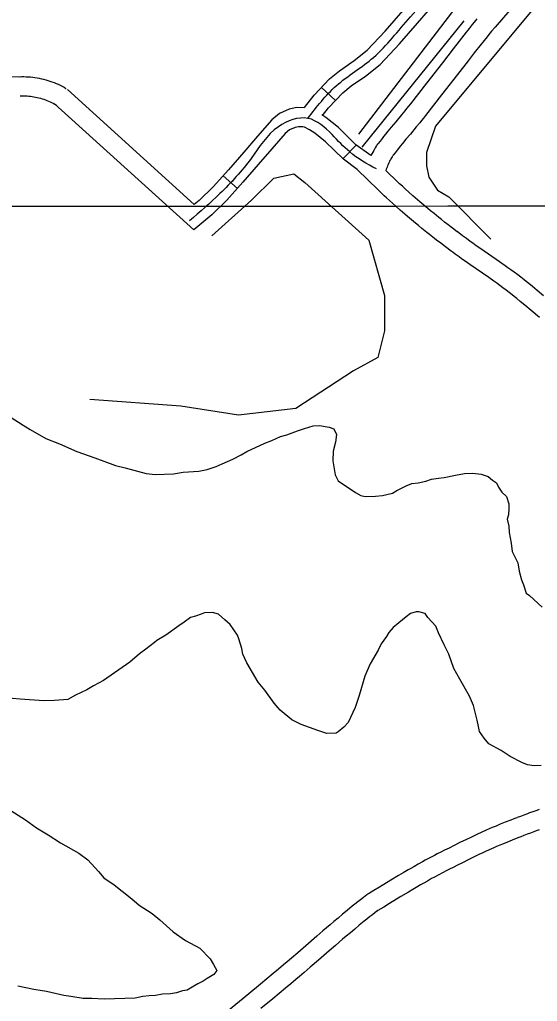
# Model space of a CAD drawing. Extents: x 3263578 to 3301413, y 764927 to 798602.
# Drawn here: x 3295476 to 3296288, y 780646 to 782184 of the extents above; entities that cross this region are included whole.
import ezdxf

# ---------------------------------------------------------------- set-up
doc = ezdxf.new("R2010")
doc.units = 0
for name, color, linetype in [('V-GRID-MAJR', 7, 'Continuous'), ('V-ROAD-CNTR', 7, 'Continuous'), ('V-SITE-VEGE', 7, 'Continuous'), ('V-TOPO-SHOR', 7, 'Continuous')]:
    doc.layers.add(name, color=color, linetype=linetype)

msp = doc.modelspace()

# ---------------------------------------------------------------- linework, layer by layer
at = {"layer": 'V-GRID-MAJR'}
msp.add_spline([(3267730.5, 781891.4), (3270351, 781890.6), (3275592.2, 781889.4), (3280833.3, 781889.1), (3286074.5, 781889.4), (3291315.6, 781890.6), (3296556.8, 781892.5), (3299177.4, 781893.7)], degree=3, dxfattribs=at)
at = {"layer": 'V-ROAD-CNTR'}
for p, q in [((3295949.5, 782078.2), (3295971.2, 782057.5)), ((3295983, 781966.3), (3296003.9, 781987.8)), ((3295817.6, 781919.9), (3295795.1, 781939.8))]:
    msp.add_line(p, q, dxfattribs=at)
for points in [[(3297044.6, 783333.5), (3296393, 782508.2), (3296007.2, 782004.7)], [(3295950.8, 782033.9), (3295960.5, 782046.2), (3295982.7, 782069.6), (3295995.7, 782080.4), (3296018.4, 782096), (3296041.1, 782114.2), (3296071.4, 782146.3), (3296100, 782178.9), (3296117, 782198.7), (3296125.4, 782209.9), (3296133.6, 782223), (3296137.4, 782233.6)], [(3295922.7, 782046.8), (3295937.9, 782065.9), (3295962.2, 782091.5), (3295977.5, 782104.3), (3296000.5, 782120.1), (3296020.8, 782136.3), (3296049.2, 782166.4), (3296077.3, 782198.5)], [(3296193.1, 782185.4), (3296188.8, 782180.3), (3296185.6, 782176.5), (3296180.9, 782170.6), (3296178.5, 782167.7), (3296176.2, 782164.7), (3296165.2, 782150.7), (3296155.6, 782138.4), (3296138.8, 782116.9), (3296113.8, 782084.7), (3296101.3, 782068.6), (3296088.8, 782052.5), (3296085.7, 782048.7), (3296082.8, 782045.1), (3296080.1, 782041.7), (3296074.9, 782035.4), (3296065.7, 782024.3), (3296058.7, 782015.9), (3296053.4, 782009.5), (3296049.5, 782004.7), (3296046.5, 782001), (3296044.3, 781998.2), (3296041.1, 781994), (3296037.8, 781989.7), (3296036.9, 781988.5), (3296036, 781987.2), (3296035.1, 781986), (3296033.7, 781983.7), (3296032.3, 781981.5), (3296031.2, 781979.4), (3296026.8, 781971.2)], [(3296244.5, 782199.2), (3296221.6, 782172.7), (3296216, 782166.1), (3296211.9, 782161.1), (3296208.8, 782157.4), (3296204.2, 782151.8), (3296202, 782149), (3296199.7, 782146.1), (3296188.8, 782132.2), (3296179.2, 782120), (3296162.5, 782098.5), (3296137.5, 782066.3), (3296125, 782050.1), (3296112.4, 782034), (3296109.2, 782030), (3296106.2, 782026.2), (3296103.3, 782022.7), (3296098, 782016.2), (3296088.7, 782005.1), (3296081.8, 781996.8), (3296076.6, 781990.5), (3296072.8, 781985.9), (3296070, 781982.4), (3296067.9, 781979.7), (3296064.8, 781975.7), (3296061.8, 781971.8), (3296061.2, 781970.9), (3296060.7, 781970.2), (3296060.2, 781969.4), (3296059.2, 781967.9), (3296058.3, 781966.4), (3296057.5, 781964.9), (3296056.7, 781963.5), (3296056, 781962.2), (3296055.4, 781960.9), (3296054.8, 781959.7), (3296053.8, 781957.3), (3296052.9, 781955.2), (3296052.1, 781953.3), (3296050.8, 781949.8), (3296050, 781947.8)], [(3294975.6, 782112.4), (3295477.3, 782094.9)], [(3295476.4, 782094.9), (3295479.6, 782095), (3295483.1, 782095), (3295486.5, 782094.9), (3295490, 782094.7), (3295493.4, 782094.5), (3295496.9, 782094.1), (3295500.3, 782093.7), (3295503.7, 782093.1), (3295507.1, 782092.5), (3295510.5, 782091.8), (3295513.8, 782091), (3295517.2, 782090.1), (3295520.5, 782089.1), (3295523.8, 782088.1), (3295527, 782086.9), (3295530.3, 782085.7), (3295533.5, 782084.4), (3295536.6, 782083), (3295539.7, 782081.5), (3295542.8, 782080), (3295545.9, 782078.3), (3295548.8, 782076.6), (3295549, 782076.5)], [(3295477.2, 782064.9), (3295480.1, 782065), (3295482.7, 782065), (3295485.4, 782064.9), (3295488.1, 782064.8), (3295490.7, 782064.6), (3295493.4, 782064.3), (3295496, 782064), (3295498.7, 782063.6), (3295501.3, 782063.1), (3295503.9, 782062.5), (3295506.5, 782061.9), (3295509.1, 782061.2), (3295511.7, 782060.5), (3295514.2, 782059.7), (3295516.7, 782058.8), (3295519.2, 782057.8), (3295521.7, 782056.8), (3295524.1, 782055.7), (3295526.5, 782054.6), (3295528.9, 782053.4), (3295531.3, 782052.1), (3295533.7, 782050.7), (3295533.6, 782050.8)], [(3295551.3, 782074.8), (3295750.1, 781894.7)], [(3295531.2, 782052.5), (3295749.1, 781855)], [(3295922, 782046.2), (3295910.5, 782046.5), (3295898.9, 782044.1), (3295883.6, 782037.3), (3295871.4, 782027.4), (3295849, 782001.6), (3295827.7, 781976.8), (3295803.5, 781949.2), (3295779.4, 781922.1), (3295757.5, 781900.7), (3295750.1, 781894.7)], [(3296026.8, 781971.2), (3296003.3, 781988.4), (3295990.3, 782001.1), (3295975.9, 782015.5), (3295956.3, 782031), (3295949.9, 782035)], [(3296022.1, 781933.3), (3296005.5, 781949.6), (3295983.9, 781965.5), (3295969.2, 781979.8), (3295955.9, 781993.1), (3295939, 782006.4), (3295930.7, 782011.6), (3295922.7, 782015.6), (3295920.4, 782016.3), (3295913.3, 782016.4), (3295908.1, 782015.3), (3295899.4, 782011.5), (3295892.4, 782005.8), (3295871.7, 781982), (3295850.4, 781957.1), (3295826, 781929.4), (3295801.1, 781901.4), (3295777.5, 781878.3), (3295749.1, 781855)], [(3296162, 781852), (3296154.5, 781857.7), (3296148, 781862.7), (3296142.4, 781867.1), (3296137.5, 781871), (3296133.2, 781874.4), (3296125.8, 781880.4), (3296120.2, 781884.9), (3296116.1, 781888.3), (3296109.9, 781893.5), (3296103.7, 781898.7), (3296099.8, 781902.1), (3296096.2, 781905.2), (3296092.8, 781908.2), (3296086.4, 781913.8), (3296080.9, 781918.8), (3296076.1, 781923.2), (3296071.9, 781927), (3296068.3, 781930.4), (3296062, 781936.4), (3296057.2, 781940.9), (3296050, 781947.8)], [(3296143.8, 781828.2), (3296136.2, 781833.9), (3296129.6, 781839), (3296123.9, 781843.5), (3296118.9, 781847.5), (3296114.5, 781851), (3296106.9, 781857.1), (3296101.2, 781861.7), (3296096.9, 781865.2), (3296090.6, 781870.5), (3296084.2, 781875.9), (3296080.2, 781879.3), (3296076.5, 781882.6), (3296072.9, 781885.7), (3296066.4, 781891.5), (3296060.7, 781896.6), (3296055.8, 781901.1), (3296051.5, 781905), (3296047.8, 781908.5), (3296041.3, 781914.6), (3296036.4, 781919.3), (3296032.8, 781922.8), (3296027.4, 781928), (3296022.1, 781933.3)], [(3296297.4, 781751.5), (3296287.6, 781759.8), (3296280.1, 781766), (3296274.4, 781770.7), (3296270.1, 781774.2), (3296266.8, 781776.8), (3296261.9, 781780.6), (3296256.9, 781784.4), (3296251.4, 781788.4), (3296246.3, 781792.1), (3296241.5, 781795.6), (3296237, 781798.8), (3296228.6, 781804.7), (3296199.1, 781825.1), (3296191.8, 781830.1), (3296186.4, 781834), (3296182.4, 781836.8), (3296176.4, 781841.2), (3296173.4, 781843.4), (3296170.5, 781845.6), (3296161.9, 781852.1)], [(3296291.2, 781717.4), (3296278.1, 781728.5), (3296268.3, 781736.8), (3296261, 781742.9), (3296255.5, 781747.4), (3296251.4, 781750.7), (3296248.3, 781753.2), (3296243.6, 781756.8), (3296238.9, 781760.4), (3296233.7, 781764.2), (3296228.7, 781767.8), (3296224.1, 781771.2), (3296219.7, 781774.3), (3296211.4, 781780.1), (3296182, 781800.4), (3296174.6, 781805.6), (3296169, 781809.5), (3296164.9, 781812.5), (3296158.7, 781817), (3296155.6, 781819.3), (3296152.5, 781821.6), (3296143.8, 781828.1)], [(3296290.7, 780946.3), (3296287, 780945), (3296280.5, 780942.8), (3296275.6, 780941.1), (3296272, 780939.8), (3296266.5, 780937.8), (3296261.1, 780935.8), (3296255.8, 780933.8)], [(3296255.7, 780933.7), (3296250.7, 780931.8), (3296246, 780930), (3296237.2, 780926.5), (3296229.6, 780923.4), (3296222.9, 780920.6), (3296217.1, 780918.1), (3296212, 780916), (3296207.5, 780914), (3296199.8, 780910.6), (3296194, 780907.9), (3296189.7, 780905.9), (3296183.2, 780902.8), (3296176.7, 780899.7), (3296166.3, 780894.6), (3296157.2, 780890.1), (3296149.3, 780886.2), (3296142.3, 780882.7), (3296136.2, 780879.6), (3296130.9, 780876.9), (3296126.3, 780874.5), (3296118.2, 780870.2), (3296112.1, 780867), (3296107.5, 780864.5), (3296100.7, 780860.7), (3296094, 780856.9), (3296089.4, 780854.3), (3296085.1, 780851.8), (3296077.2, 780847.1), (3296070.3, 780842.9), (3296058.3, 780835.7), (3296040.5, 780824.8), (3296031.6, 780819.5), (3296023, 780814.4), (3296022.7, 780814.2), (3296021.7, 780813.7), (3296020.4, 780812.8), (3296015.2, 780808.8), (3296010.5, 780805.2), (3296006.1, 780801.7), (3296001.8, 780798.2), (3295997.6, 780794.9), (3295989.7, 780788.4), (3295982.3, 780782.3), (3295975.4, 780776.5), (3295968.9, 780771.1), (3295962.9, 780765.9), (3295951.7, 780756.3), (3295941.9, 780747.9), (3295924.9, 780733.1), (3295912.1, 780722), (3295902.6, 780713.8), (3295895.4, 780707.6), (3295890, 780703.1), (3295881.9, 780696.2), (3295873.8, 780689.4), (3295853.9, 780673), (3295835.3, 780657.7), (3295800.4, 780629)], [(3296290.3, 780914.5), (3296285.6, 780912.9), (3296282.2, 780911.6), (3296277, 780909.7), (3296271.7, 780907.8), (3296266.5, 780905.7)], [(3296266.5, 780905.8), (3296261.6, 780903.9), (3296257, 780902.1), (3296248.4, 780898.7), (3296241, 780895.6), (3296234.5, 780892.9), (3296228.8, 780890.5), (3296223.9, 780888.4), (3296219.7, 780886.6), (3296212.1, 780883.2), (3296206.6, 780880.7), (3296202.4, 780878.7), (3296196.1, 780875.8), (3296189.9, 780872.7), (3296179.5, 780867.7), (3296170.5, 780863.2), (3296162.7, 780859.3), (3296155.8, 780855.9), (3296149.8, 780852.9), (3296144.6, 780850.2), (3296140.1, 780847.9), (3296132.2, 780843.7), (3296126.3, 780840.6), (3296122, 780838.2), (3296115.4, 780834.5), (3296108.9, 780830.8), (3296104.4, 780828.3), (3296100.3, 780825.9), (3296092.6, 780821.3), (3296085.8, 780817.2), (3296073.9, 780810), (3296056, 780799.2), (3296047, 780793.7), (3296037.6, 780788.1), (3296036.7, 780787.7), (3296037.1, 780787.9), (3296037.8, 780788.4), (3296033.6, 780785.1), (3296029.1, 780781.6), (3296024.7, 780778.2), (3296020.6, 780774.8), (3296016.5, 780771.6), (3296008.7, 780765.2), (3296001.5, 780759.2), (3295994.7, 780753.5), (3295988.3, 780748.2), (3295982.4, 780743.1), (3295971.3, 780733.6), (3295961.6, 780725.2), (3295944.6, 780710.4), (3295931.8, 780699.3), (3295922.1, 780691), (3295914.9, 780684.8), (3295909.4, 780680.2), (3295901.2, 780673.2), (3295892.9, 780666.3), (3295873, 780649.9), (3295854.4, 780634.5)]]:
    msp.add_lwpolyline(points, dxfattribs=at)
for points in [[(3295928.2, 782029.6), (3295972.5, 782080.6), (3296030.9, 782125.2), (3296088.7, 782188.7), (3296120, 782229.6), (3296124.5, 782300.5), (3296103.2, 782384.2), (3296044.6, 782462.8), (3295997.7, 782543), (3296002.1, 782603.6), (3296025.2, 782667.4), (3296038.4, 782726), (3296068.1, 782767.2), (3296091.6, 782799.7), (3296108.6, 782824.6), (3296130.3, 782853.5), (3296145.6, 782878.2), (3296151.5, 782913.9), (3296123.8, 782952.9), (3296058.1, 782995.2), (3295965.4, 783024.8), (3295889.3, 783058.1), (3295760.9, 783171.2), (3295697, 783245.4), (3295620, 783335.8), (3295610.6, 783373.5), (3295574.6, 783538), (3295557.5, 783669.4), (3295540.5, 783799.4), (3295513.7, 783874.3), (3295519.9, 783912.4), (3295551.2, 783965.7), (3295598.9, 784034), (3295680.9, 784134.6), (3295738, 784204.5), (3295771.4, 784235.8), (3295805.9, 784259.8), (3295843.5, 784278.1), (3295883.4, 784280), (3295955, 784281.2), (3296008.7, 784288.5), (3296064.7, 784313.6), (3296103.2, 784337), (3296155.7, 784395.8), (3296221.2, 784458.5), (3296267, 784503.2), (3296311.1, 784532), (3296361.6, 784557.9), (3296418.6, 784576), (3296546.5, 784605.5), (3296673.5, 784638.5), (3296797.5, 784676.5), (3296897.1, 784686.1), (3296970.1, 784682.8), (3297011.3, 784656.8), (3297095.1, 784609.1), (3297178.6, 784571.1), (3297214.8, 784554.6)], [(3296035.6, 781950.3), (3295993.6, 781977), (3295965.9, 782004.3), (3295928.2, 782029.6), (3295881.9, 782016.6), (3295839.1, 781967), (3295790.3, 781911.7), (3295742.7, 781869.2)]]:
    msp.add_spline(points, degree=3, dxfattribs=at)
at = {"layer": 'V-SITE-VEGE'}
for points in [[(3295461.4, 781561.8), (3295481.7, 781548.6), (3295492.9, 781542), (3295517.3, 781527.8), (3295538.6, 781519.5), (3295565.9, 781507.5), (3295594.2, 781497.5), (3295626.5, 781485.6), (3295641.5, 781482.1), (3295674.8, 781473.2), (3295688.8, 781471.7), (3295717.7, 781472.7), (3295732.5, 781475.2), (3295757.4, 781477), (3295770.3, 781479.4), (3295784.1, 781483.9), (3295793.9, 781488.2), (3295810.6, 781495.8), (3295823.4, 781502.2), (3295832.2, 781507.4), (3295860.7, 781520.4), (3295871.5, 781524.7), (3295885.2, 781531.2), (3295895.1, 781533.5), (3295911.9, 781540), (3295922.7, 781543.4), (3295936.5, 781547.8), (3295946.5, 781548.2), (3295961.5, 781545.7), (3295968.6, 781542.9), (3295972.9, 781534.1), (3295971.3, 781522.1), (3295967.8, 781508), (3295967.3, 781493), (3295971, 781471.2), (3295975.3, 781461.4), (3296002.9, 781443.4), (3296011, 781438.6), (3296018, 781436.9), (3296034, 781437.4), (3296044.9, 781438.8), (3296060.7, 781442.3), (3296067.6, 781446.5), (3296082.3, 781454), (3296091.2, 781457.3), (3296101.1, 781458.6), (3296113, 781461), (3296121.8, 781464.3), (3296132.8, 781465.7), (3296141.7, 781467), (3296159.5, 781470.5), (3296173.4, 781473), (3296186.4, 781473.4), (3296199.4, 781471.9), (3296210.5, 781468.3), (3296217.6, 781462.5), (3296223.8, 781458.7), (3296227, 781451.9), (3296232.2, 781444.1), (3296239.4, 781437.3), (3296242.8, 781425.5), (3296243.1, 781418.5), (3296242.4, 781408.5), (3296240.6, 781401.5), (3296243, 781390.6), (3296243.3, 781380.6), (3296246.9, 781363.8), (3296248.3, 781350.8), (3296256.9, 781333.2), (3296259.3, 781320.3)], [(3296259.3, 781320.3), (3296262.8, 781306.5), (3296266, 781298.6), (3296270.4, 781285.8), (3296275.6, 781281.9), (3296295.1, 781263.7)], [(3296293.5, 781015.3), (3296282.5, 781014.9), (3296272.5, 781016.6), (3296263.4, 781020.3), (3296245.1, 781029.6), (3296230.8, 781039.1), (3296211.5, 781049.4), (3296204.3, 781058.2), (3296196.9, 781068.9), (3296195.7, 781076.8), (3296193.3, 781086.7), (3296187.6, 781109.5), (3296181.1, 781124.2), (3296166.3, 781150.6), (3296156.7, 781167.3), (3296149, 781189.9), (3296141.5, 781204.7), (3296132.9, 781223.3), (3296128.6, 781234.1), (3296116.1, 781247.7), (3296111.9, 781253.5), (3296101.9, 781256.2), (3296097.9, 781256.1), (3296089, 781253.8), (3296082.2, 781248.5), (3296070.5, 781239.2), (3296061.8, 781231.9), (3296055.1, 781223.7), (3296051.3, 781217.6), (3296042.7, 781206.3), (3296038.1, 781196.2), (3296025.8, 781174.9), (3296017.5, 781155.6), (3296008.5, 781125.4), (3296002.2, 781106.2), (3295991, 781082.9), (3295984.3, 781075.7), (3295975.5, 781068.4), (3295972.6, 781066.4), (3295957.7, 781065.9), (3295943.6, 781070.4), (3295917.3, 781079.5), (3295903.1, 781087), (3295884.6, 781102.3), (3295875.3, 781113), (3295860.7, 781133.4), (3295850.3, 781146), (3295832.3, 781176.3), (3295825.9, 781190.1), (3295824.6, 781199), (3295820.1, 781213.8), (3295817.9, 781219.7), (3295806.4, 781236.3), (3295798.1, 781244), (3295787.9, 781252.6), (3295778.8, 781255.3), (3295765.8, 781254.9), (3295760.9, 781252.7), (3295752.1, 781249.4), (3295744.2, 781247.2), (3295734.4, 781239.9), (3295725.6, 781234.6), (3295705.2, 781220), (3295691.5, 781211.5), (3295687.6, 781208.4), (3295674, 781198), (3295664.3, 781190.7), (3295648.8, 781177.2), (3295607.8, 781148.9)], [(3295607.8, 781148.9), (3295592.2, 781140.4), (3295581.4, 781134), (3295563.7, 781125.5), (3295552, 781119.1), (3295531.1, 781117.4), (3295514.2, 781116.8), (3295477.2, 781119.6), (3295453.2, 781121.8)], [(3295457, 780948.4), (3295485.5, 780930.4), (3295502.9, 780918), (3295521.2, 780906.6), (3295540.6, 780894.3), (3295569, 780878.3), (3295583.3, 780867.8), (3295599.9, 780849.4), (3295608.2, 780839.7), (3295624.6, 780828.3), (3295636.8, 780818.7), (3295652.2, 780806.3), (3295663.5, 780796.7), (3295683.9, 780783.4), (3295696.2, 780773.9), (3295716.8, 780754.6), (3295736.2, 780741.3), (3295758.5, 780729.1), (3295775, 780712.7), (3295780.3, 780703.9), (3295785.6, 780694.1), (3295780.8, 780687.9), (3295770.1, 780681.6), (3295764.2, 780677.4), (3295755.4, 780673.1), (3295749.5, 780669.9), (3295738.8, 780663.6), (3295731.8, 780662.4), (3295722, 780659), (3295713, 780657.7), (3295700.1, 780657.3), (3295689.2, 780655), (3295679.2, 780654.6), (3295669.3, 780653.3), (3295657.4, 780650.9), (3295608.6, 780649.3), (3295589.6, 780650.6), (3295575.7, 780650.2), (3295556.6, 780653.5), (3295545.6, 780655.1), (3295518.5, 780661.2), (3295498.4, 780664.5), (3295473.3, 780669.7)]]:
    msp.add_lwpolyline(points, dxfattribs=at)
at = {"layer": 'V-TOPO-SHOR'}
msp.add_line((3296013.4, 781984.6), (3296173.1, 782182.3), dxfattribs=at)
for points in [[(3296284.1, 782204.9), (3296128, 782017.5), (3296114.1, 781975.9), (3296114.1, 781955.1), (3296117.5, 781937.7), (3296131.4, 781916.9), (3296148.8, 781906.5), (3296214.7, 781840.5)], [(3295777.5, 781845.8), (3295839.9, 781901.3), (3295874.6, 781936), (3295905.9, 781942.9), (3295923.2, 781929.1), (3296023.8, 781838.8), (3296048.1, 781752.1), (3296048.1, 781696.6), (3296037.7, 781654.9), (3295999.5, 781634.1), (3295909.3, 781575.1), (3295819.1, 781564.7), (3295728.9, 781578.6), (3295586.6, 781589)]]:
    msp.add_lwpolyline(points, dxfattribs=at)

doc.saveas('drawing.dxf')
